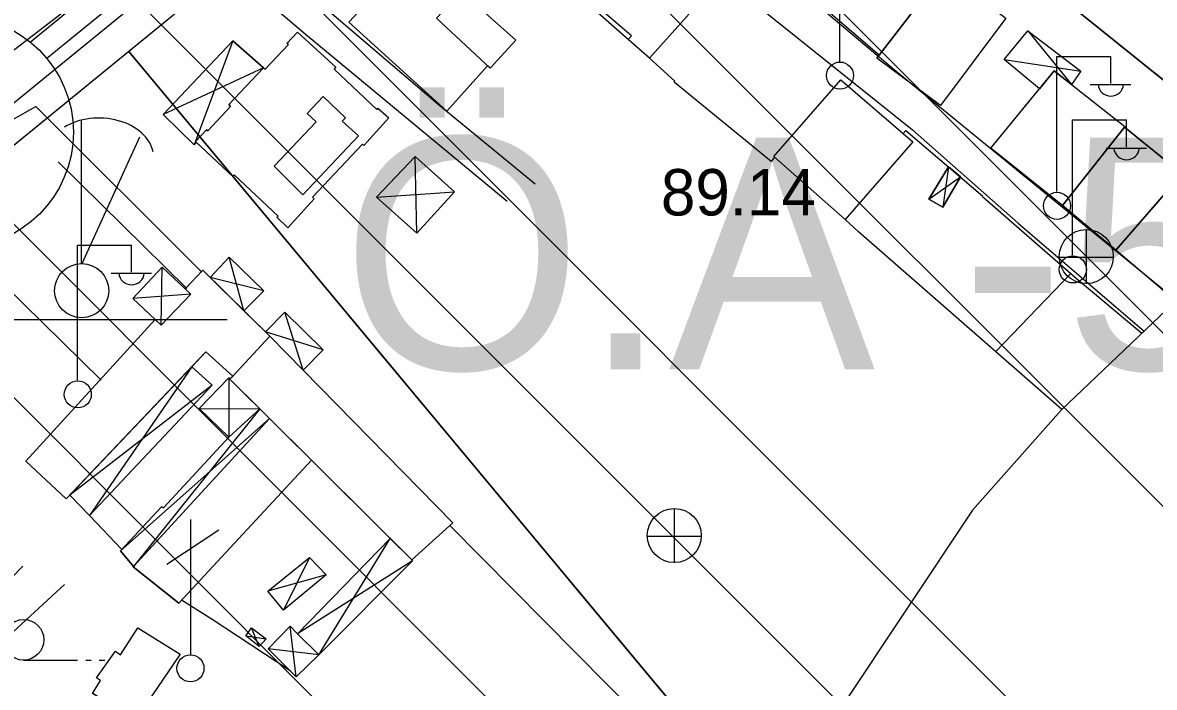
# Model space of a CAD drawing. Extents: x 417995 to 421451, y 4454518 to 4458015.
# Drawn here: x 421013.4 to 421160, y 4457540.2 to 4457626.2 of the extents above; entities that cross this region are included whole.
import ezdxf

# ---------------------------------------------------------------- set-up
doc = ezdxf.new("R2010")
doc.units = 0
for name, color, linetype in [('ADA', 7, 'Continuous'), ('ADAKENARI', 7, 'Continuous'), ('B_Imalat', 7, 'Continuous'), ('B_Kapi', 7, 'Continuous'), ('B_Mesken', 7, 'Continuous'), ('B_Sundurma', 7, 'Continuous'), ('B_Teras', 7, 'Continuous'), ('D_Rayli Nak_Hatti', 7, 'Continuous'), ('IPTAL', 7, 'Continuous'), ('KALDIRIM', 7, 'Continuous'), ('KD_DAIRE', 7, 'Continuous'), ('OA5', 7, 'Continuous'), ('PL_EĞİTİM', 7, 'Continuous'), ('PL_KON_ONE_350', 7, 'Continuous'), ('PL_TİCK', 7, 'Continuous'), ('S_Elektrik_Diregi', 7, 'Continuous'), ('S_Rogar_Kapagi', 7, 'Continuous'), ('S_Tek_Agac', 7, 'Continuous'), ('S_Telefon_Diregi', 7, 'Continuous'), ('S_Vinc_Rayli', 7, 'Continuous'), ('Sinir_Duvar_tek_tarafa_ait', 7, 'Continuous'), ('Sinir_Tel_bir_taraf', 7, 'Continuous'), ('SN_TR_SIVILASMA', 7, 'Continuous'), ('TR_ORTAGELISME', 7, 'Continuous'), ('TR_TİCK', 7, 'Continuous'), ('Y_Kot_Noktasi', 7, 'Continuous'), ('Yol_Sose', 7, 'Continuous')]:
    doc.layers.add(name, color=color, linetype=linetype)

msp = doc.modelspace()

# ---------------------------------------------------------------- linework, layer by layer
at = {"layer": 'ADA'}
for p, q in [((421179.63, 4457603.91), (421088.51, 4457677.16)), ((421027.18, 4457622.45), (421112.53, 4457520.12))]:
    msp.add_line(p, q, dxfattribs=at)
at = {"layer": 'ADAKENARI'}
msp.add_line((421033.76, 4457627.82), (420958.91, 4457566.76), dxfattribs=at)
at = {"layer": 'B_Imalat'}
for points in [[(421034.5, 4457591.77), (421036.77, 4457594.16), (421045.46, 4457585.61), (421040.65, 4457580.47), (421037.18, 4457583.59), (421019.09, 4457564.57), (421013.88, 4457569.46), (421030.62, 4457587.77), (421031.4, 4457587.03), (421035.24, 4457591.08)], [(421037.73, 4457593.22), (421042.09, 4457588.92), (421044.89, 4457586.17), (421045.46, 4457585.61), (421040.65, 4457580.47), (421037.18, 4457583.59), (421035.35, 4457581.66), (421019.54, 4457565.03), (421019.09, 4457564.57), (421013.88, 4457569.46), (421030.62, 4457587.77), (421031.4, 4457587.03), (421035.24, 4457591.08), (421034.5, 4457591.77), (421036.77, 4457594.16)], [(421045.46, 4457585.61), (421069.14, 4457561.49), (421063.85, 4457556.68), (421040.25, 4457580.1), (421040.65, 4457580.47)], [(421049.76, 4457581.23), (421069.14, 4457561.49), (421063.85, 4457556.68), (421061.05, 4457559.45), (421050.83, 4457569.6), (421045.42, 4457574.97), (421044.17, 4457576.21), (421040.25, 4457580.1), (421040.65, 4457580.47), (421045.46, 4457585.61)], [(421045.42, 4457574.97), (421027.77, 4457555.79), (421033.67, 4457551.06), (421050.83, 4457569.6)], [(421050.83, 4457569.6), (421033.67, 4457551.06), (421027.77, 4457555.79), (421027.79, 4457555.81), (421045.42, 4457574.97)]]:
    msp.add_lwpolyline(points, close=True, dxfattribs=at)
at = {"layer": 'B_Kapi'}
for points in [[(421026.28, 4457558.04), (421022.12, 4457562.41)], [(421037.87, 4457549.04), (421034.03, 4457551.45)]]:
    msp.add_lwpolyline(points, dxfattribs=at)
at = {"layer": 'B_Mesken'}
for points in [[(421123.42, 4457636.81), (421124.75, 4457638.48), (421132.56, 4457632.65), (421124.37, 4457621.98), (421116.85, 4457628.43)], [(421123.42, 4457636.81), (421124.75, 4457638.48), (421132.56, 4457632.65), (421124.37, 4457621.98), (421116.85, 4457628.43)], [(421094.65, 4457636.97), (421102.33, 4457630.27), (421094.62, 4457621.62), (421091.87, 4457624.03), (421092.29, 4457624.51), (421087.29, 4457628.76)], [(421094.91, 4457636.74), (421100.39, 4457631.96), (421102.33, 4457630.27), (421094.62, 4457621.62), (421091.87, 4457624.03), (421092.29, 4457624.51), (421087.58, 4457628.51), (421087.29, 4457628.76), (421094.4, 4457636.69), (421094.65, 4457636.97)], [(421073.64, 4457620.61), (421068.36, 4457614.75), (421055.67, 4457626.27), (421064.14, 4457635.32), (421070.07, 4457629.99), (421070.28, 4457630.21), (421077.32, 4457623.95), (421073.97, 4457620.31)], [(421065.25, 4457634.32), (421070.07, 4457629.99), (421070.28, 4457630.21), (421077.32, 4457623.95), (421073.97, 4457620.31), (421073.64, 4457620.61), (421068.36, 4457614.75), (421055.67, 4457626.27), (421064.14, 4457635.32)], [(421132.71, 4457632.84), (421140.75, 4457626.78), (421132.29, 4457615.47), (421124.07, 4457621.58)], [(421124.37, 4457621.98), (421132.56, 4457632.65), (421132.71, 4457632.84), (421140.75, 4457626.78), (421132.29, 4457615.47), (421124.07, 4457621.58)], [(421060.86, 4457613.9), (421057.63, 4457610.28), (421057.44, 4457610.47), (421050.99, 4457603.61), (421051.21, 4457603.38), (421047.78, 4457599.64), (421046.36, 4457601.02), (421046.54, 4457601.17), (421040.85, 4457606.49), (421040.67, 4457606.31), (421035.81, 4457610.82), (421037.26, 4457612.34), (421037.43, 4457612.18), (421040.38, 4457615.35), (421040.13, 4457615.59), (421044.64, 4457620.36), (421044.87, 4457620.19), (421047.86, 4457623.36), (421047.67, 4457623.51), (421049.02, 4457624.98), (421054.01, 4457620.45), (421053.78, 4457620.16), (421059.3, 4457614.96), (421059.45, 4457615.14)], [(421060.86, 4457613.9), (421057.63, 4457610.28), (421057.44, 4457610.47), (421050.99, 4457603.61), (421051.21, 4457603.38), (421047.78, 4457599.64), (421046.36, 4457601.02), (421046.54, 4457601.17), (421040.85, 4457606.49), (421040.67, 4457606.31), (421035.97, 4457610.67), (421035.81, 4457610.82), (421037.26, 4457612.34), (421037.43, 4457612.18), (421040.38, 4457615.35), (421040.13, 4457615.59), (421044.64, 4457620.36), (421044.87, 4457620.19), (421047.86, 4457623.36), (421047.67, 4457623.51), (421049.02, 4457624.98), (421054.01, 4457620.45), (421053.78, 4457620.16), (421059.3, 4457614.96), (421059.45, 4457615.14)], [(421147.02, 4457619.96), (421156.18, 4457612.76), (421148.07, 4457602.52), (421138.8, 4457609.97)], [(421149.27, 4457618.19), (421156.18, 4457612.76), (421156.13, 4457612.69), (421148.07, 4457602.52), (421138.8, 4457609.97), (421145.11, 4457617.64), (421147.02, 4457619.96)], [(421119.41, 4457618.79), (421128.72, 4457610.76), (421119.97, 4457600.74), (421110.71, 4457608.87)], [(421119.41, 4457618.79), (421128.72, 4457610.76), (421119.97, 4457600.74), (421110.71, 4457608.87)], [(421163.59, 4457606.62), (421156.13, 4457612.69), (421148.07, 4457602.52), (421155, 4457596.75)], [(421163.59, 4457606.62), (421155, 4457596.75), (421148.07, 4457602.52), (421156.13, 4457612.69)], [(421163.59, 4457606.62), (421170.68, 4457600.55), (421162.14, 4457590.68), (421155, 4457596.75)], [(421166.17, 4457604.41), (421170.68, 4457600.55), (421162.14, 4457590.68), (421155, 4457596.75), (421163.59, 4457606.62)], [(421033.85, 4457544.48), (421028.04, 4457535.96), (421022.51, 4457539.4), (421023.54, 4457541.07), (421023, 4457541.43), (421025.47, 4457544.86), (421026.12, 4457544.41), (421028.37, 4457547.9)], [(421033.85, 4457544.48), (421028.04, 4457535.96), (421022.65, 4457539.31), (421022.51, 4457539.4), (421023.54, 4457541.07), (421023, 4457541.43), (421025.47, 4457544.86), (421026.12, 4457544.41), (421028.37, 4457547.9)]]:
    msp.add_lwpolyline(points, close=True, dxfattribs=at)
at = {"layer": 'B_Sundurma'}
for p, q in [((421143.59, 4457625.14), (421149.27, 4457618.19)), ((421040.67, 4457623.83), (421035.66, 4457610.38)), ((421044.64, 4457620.36), (421031.63, 4457614.32)), ((421140.55, 4457621.42), (421150.47, 4457619.92)), ((421064.49, 4457598.94), (421064.28, 4457608.89)), ((421133.32, 4457607.56), (421132.59, 4457602.34)), ((421130.78, 4457603.36), (421134.87, 4457606.24)), ((421059.27, 4457603.6), (421069.36, 4457604.32)), ((421042.09, 4457588.92), (421040.19, 4457595.84)), ((421031.4, 4457587.03), (421031.5, 4457594.57)), ((421044.67, 4457591.48), (421037.73, 4457593.22)), ((421035.24, 4457591.08), (421027.73, 4457590.49)), ((421049.76, 4457581.23), (421047.41, 4457588.74)), ((421052.35, 4457583.87), (421044.89, 4457586.17)), ((421035.35, 4457581.66), (421022.12, 4457562.41)), ((421037.98, 4457579.27), (421019.54, 4457565.03)), ((421040.14, 4457580.23), (421040.15, 4457572.54)), ((421045.42, 4457574.97), (421026.12, 4457557.86)), ((421044.17, 4457576.21), (421027.79, 4457555.81)), ((421036.3, 4457576.25), (421044.17, 4457576.21)), ((421051.78, 4457544.39), (421061.05, 4457559.45)), ((421050.6, 4457556.98), (421047.24, 4457550.16)), ((421063.94, 4457556.54), (421049.05, 4457547.12)), ((421052.74, 4457554.73), (421045.18, 4457552.61)), ((421044.09, 4457545.45), (421043.08, 4457547.9)), ((421048.87, 4457541.56), (421048.07, 4457548.08)), ((421042.34, 4457546.86), (421044.96, 4457546.47)), ((421051.78, 4457544.39), (421045.24, 4457545.16))]:
    msp.add_line(p, q, dxfattribs=at)
for points in [[(421145.11, 4457617.64), (421140.55, 4457621.42), (421143.59, 4457625.14), (421150.47, 4457619.92), (421149.27, 4457618.19), (421147.02, 4457619.96)], [(421145.11, 4457617.64), (421140.55, 4457621.42), (421143.59, 4457625.14), (421150.47, 4457619.92), (421149.27, 4457618.19), (421147.02, 4457619.96)], [(421044.64, 4457620.36), (421040.67, 4457623.83), (421031.63, 4457614.32), (421035.66, 4457610.38), (421035.97, 4457610.67), (421035.81, 4457610.82), (421037.26, 4457612.34), (421037.43, 4457612.18), (421040.38, 4457615.35), (421040.13, 4457615.59)], [(421044.64, 4457620.36), (421040.13, 4457615.59), (421040.38, 4457615.35), (421037.43, 4457612.18), (421037.26, 4457612.34), (421035.81, 4457610.82), (421035.97, 4457610.67), (421035.66, 4457610.38), (421031.63, 4457614.32), (421040.67, 4457623.83)], [(421064.49, 4457598.94), (421059.27, 4457603.6), (421064.28, 4457608.89), (421069.36, 4457604.32)], [(421064.49, 4457598.94), (421059.27, 4457603.6), (421064.28, 4457608.89), (421069.36, 4457604.32)], [(421133.32, 4457607.56), (421130.78, 4457603.36), (421132.59, 4457602.34), (421134.87, 4457606.24)], [(421133.32, 4457607.56), (421134.87, 4457606.24), (421132.59, 4457602.34), (421130.78, 4457603.36)], [(421042.09, 4457588.92), (421044.67, 4457591.48), (421040.19, 4457595.84), (421037.73, 4457593.22)], [(421042.09, 4457588.92), (421037.73, 4457593.22), (421040.19, 4457595.84), (421044.67, 4457591.48)], [(421035.24, 4457591.08), (421031.4, 4457587.03), (421027.73, 4457590.49), (421031.5, 4457594.57)], [(421034.5, 4457591.77), (421035.24, 4457591.08), (421031.4, 4457587.03), (421030.62, 4457587.77), (421027.73, 4457590.49), (421031.5, 4457594.57)], [(421049.76, 4457581.23), (421052.35, 4457583.87), (421047.41, 4457588.74), (421044.89, 4457586.17), (421045.46, 4457585.61)], [(421049.76, 4457581.23), (421045.46, 4457585.61), (421044.89, 4457586.17), (421047.41, 4457588.74), (421052.35, 4457583.87)], [(421035.35, 4457581.66), (421037.98, 4457579.27), (421022.12, 4457562.41), (421019.54, 4457565.03)], [(421019.54, 4457565.03), (421035.35, 4457581.66), (421037.98, 4457579.27), (421022.12, 4457562.41)], [(421040.25, 4457580.1), (421040.14, 4457580.23), (421036.3, 4457576.25), (421040.15, 4457572.54), (421044.17, 4457576.21)], [(421040.25, 4457580.1), (421044.17, 4457576.21), (421040.15, 4457572.54), (421036.3, 4457576.25), (421040.14, 4457580.23)], [(421045.42, 4457574.97), (421044.17, 4457576.21), (421040.15, 4457572.54), (421031.67, 4457563.43), (421031.42, 4457563.53), (421026.12, 4457557.86), (421027.79, 4457555.81)], [(421045.42, 4457574.97), (421027.79, 4457555.81), (421026.12, 4457557.86), (421031.42, 4457563.53), (421031.67, 4457563.43), (421040.15, 4457572.54), (421044.17, 4457576.21)], [(421063.85, 4457556.68), (421063.94, 4457556.54), (421051.78, 4457544.39), (421049.05, 4457547.12), (421061.05, 4457559.45)], [(421063.85, 4457556.68), (421063.94, 4457556.54), (421051.78, 4457544.39), (421049.05, 4457547.12), (421061.05, 4457559.45)], [(421050.6, 4457556.98), (421052.74, 4457554.73), (421047.24, 4457550.16), (421045.18, 4457552.61)], [(421050.6, 4457556.98), (421052.74, 4457554.73), (421047.24, 4457550.16), (421045.18, 4457552.61)], [(421044.09, 4457545.45), (421042.34, 4457546.86), (421043.08, 4457547.9), (421044.96, 4457546.47)], [(421044.09, 4457545.45), (421042.34, 4457546.86), (421043.08, 4457547.9), (421044.96, 4457546.47)], [(421051.78, 4457544.39), (421048.87, 4457541.56), (421045.24, 4457545.16), (421048.07, 4457548.08), (421049.05, 4457547.12)], [(421051.78, 4457544.39), (421048.87, 4457541.56), (421045.24, 4457545.16), (421048.07, 4457548.08), (421049.05, 4457547.12)]]:
    msp.add_lwpolyline(points, close=True, dxfattribs=at)
at = {"layer": 'B_Teras'}
for points in [[(421077.32, 4457623.95), (421070.28, 4457630.21), (421067.02, 4457626.76), (421073.97, 4457620.31)], [(421049.74, 4457603.91), (421056.93, 4457611.53), (421054.84, 4457613.44), (421055.24, 4457613.88), (421052.37, 4457616.65), (421050.27, 4457614.46), (421051.45, 4457613.38), (421046, 4457607.64)]]:
    msp.add_lwpolyline(points, close=True, dxfattribs=at)
at = {"layer": 'D_Rayli Nak_Hatti'}
for points in [[(421034.7, 4457591.81), (421018.03, 4457608.18)], [(421023.6, 4457579.95), (421005.98, 4457597.24)]]:
    msp.add_lwpolyline(points, dxfattribs=at)
at = {"layer": 'IPTAL'}
msp.add_line((421072.18, 4457668.63), (420944.65, 4457570.66), dxfattribs=at)
at = {"layer": 'KALDIRIM'}
for p, q in [((421064.11, 4457664.19), (421014.45, 4457623.68)), ((421029.97, 4457632.47), (421016.6, 4457621.56))]:
    msp.add_line(p, q, dxfattribs=at)
at = {"layer": 'KD_DAIRE'}
msp.add_circle((421005.02, 4457612.02), 15, dxfattribs=at)
at = {"layer": 'PL_EĞİTİM'}
msp.add_lwpolyline([(421294.5, 4457693.23), (421260.8, 4457708.4), (421160.55, 4457766.46), (421128.83, 4457727.14), (421088.51, 4457677.16), (421179.63, 4457603.91), (421288.49, 4457547.7), (421293.05, 4457554.22)], dxfattribs=at)
at = {"layer": 'PL_KON_ONE_350'}
for points in [[(421292.98, 4457546.8), (421288.49, 4457547.7), (421179.63, 4457603.91), (421088.51, 4457677.16)], [(421069.8, 4457657.22), (421057.52, 4457647.2), (421033.76, 4457627.82), (421027.18, 4457622.45), (421112.53, 4457520.12), (421239.28, 4457452.18), (421291.85, 4457438.69)]]:
    msp.add_lwpolyline(points, dxfattribs=at)
at = {"layer": 'PL_TİCK'}
msp.add_lwpolyline([(421291.85, 4457438.69), (421239.28, 4457452.18), (421112.53, 4457520.12), (421027.18, 4457622.45), (420958.91, 4457566.76), (420957.65, 4457559.33), (421013.37, 4457468.31)], dxfattribs=at)
at = {"layer": 'S_Elektrik_Diregi'}
for p, q in [((421119.25, 4457621.19), (421119.25, 4457638.69)), ((421147.34, 4457604.33), (421147.34, 4457621.83)), ((421147.34, 4457621.83), (421154.34, 4457621.83)), ((421154.34, 4457618.33), (421154.34, 4457621.83)), ((421151.68, 4457618.19), (421156.93, 4457618.19)), ((421149.39, 4457596.1), (421149.39, 4457613.6)), ((421149.39, 4457613.6), (421156.39, 4457613.6)), ((421156.39, 4457610.1), (421156.39, 4457613.6)), ((421153.73, 4457609.96), (421158.98, 4457609.96)), ((421020.55, 4457579.92), (421020.55, 4457597.42)), ((421020.55, 4457597.42), (421027.55, 4457597.42)), ((421027.55, 4457593.92), (421027.55, 4457597.42)), ((421024.89, 4457593.78), (421030.14, 4457593.78))]:
    msp.add_line(p, q, dxfattribs=at)
for centre in [(421119.28, 4457619.35), (421147.38, 4457602.49), (421149.43, 4457594.26), (421020.59, 4457578.09)]:
    msp.add_circle(centre, 1.75, dxfattribs=at)
for centre in [(421154.35, 4457618.34), (421156.39, 4457610.11), (421027.55, 4457593.93)]:
    msp.add_arc(centre, 1.66, 184.8384, 355.1464, dxfattribs=at)
at = {"layer": 'S_Rogar_Kapagi'}
for p, q in [((421151.22, 4457592.4), (421151.22, 4457599.4)), ((421147.65, 4457595.87), (421154.65, 4457595.87)), ((421097.87, 4457556.3), (421097.87, 4457563.3)), ((421094.3, 4457559.76), (421101.3, 4457559.76))]:
    msp.add_line(p, q, dxfattribs=at)
for centre in [(421151.17, 4457595.93), (421097.82, 4457559.83)]:
    msp.add_circle(centre, 3.5, dxfattribs=at)
at = {"layer": 'S_Tek_Agac'}
for p, q in [((421013.57, 4457543.71), (421020.57, 4457543.71)), ((421021.62, 4457543.71), (421022.32, 4457543.71)), ((421023.37, 4457543.71), (421024.07, 4457543.71))]:
    msp.add_line(p, q, dxfattribs=at)
msp.add_circle((421013.57, 4457546.34), 2.63, dxfattribs=at)
at = {"layer": 'S_Telefon_Diregi'}
for p, q in [((421035.21, 4457544.39), (421035.21, 4457561.89)), ((421032.1, 4457556.11), (421038.85, 4457560.56))]:
    msp.add_line(p, q, dxfattribs=at)
msp.add_circle((421035.18, 4457542.64), 1.75, dxfattribs=at)
at = {"layer": 'S_Vinc_Rayli'}
for p, q in [((421021.08, 4457595.03), (421021.08, 4457613.58)), ((421021.15, 4457595.03), (421028.6, 4457611.41)), ((421004.94, 4457587.79), (421039.94, 4457587.79))]:
    msp.add_line(p, q, dxfattribs=at)
msp.add_circle((421021.09, 4457591.51), 3.5, dxfattribs=at)
msp.add_ellipse((421023.5, 4457608.96), major_axis=(6.89, -0.27), ratio=0.709428, start_param=0.15849, end_param=2.339818, dxfattribs=at)
at = {"layer": 'Sinir_Duvar_tek_tarafa_ait'}
for points in [[(421091.87, 4457624.03), (421087.19, 4457628.13)], [(421110.79, 4457608.81), (421110.38, 4457608.25), (421097.83, 4457618.5), (421097.91, 4457618.62), (421094.62, 4457621.62)], [(421008.99, 4457611.88), (421015.14, 4457615.36)], [(421015.12, 4457615.38), (421036.65, 4457593.89)], [(421127.47, 4457611.84), (421127.81, 4457612.26), (421137.78, 4457603.75)], [(421048.09, 4457542.33), (421037.86, 4457549.04)]]:
    msp.add_lwpolyline(points, dxfattribs=at)
at = {"layer": 'Sinir_Tel_bir_taraf'}
for points in [[(421137.73, 4457603.69), (421149.87, 4457593.14), (421158.38, 4457586)], [(421121.66, 4457599.12), (421119.97, 4457600.74)], [(421148, 4457576.13), (421121.66, 4457599.12)], [(421171.72, 4457598.87), (421162.45, 4457589.88), (421147.92, 4457576.06)], [(421149.18, 4457593.75), (421139.43, 4457583.62)], [(421147.92, 4457576.06), (421136.43, 4457563.11), (421119.42, 4457537.56), (421107.46, 4457521.99), (421089.16, 4457540.51), (421068.75, 4457561.13)]]:
    msp.add_lwpolyline(points, dxfattribs=at)
at = {"layer": 'SN_TR_SIVILASMA'}
for p, q in [((421290.4, 4457299.57), (420809.31, 4457780.66)), ((421290.63, 4457321.79), (420832, 4457780.42)), ((421291.09, 4457366.23), (420877.38, 4457779.94)), ((421291.32, 4457388.45), (420900.07, 4457779.7)), ((421291.79, 4457432.88), (420945.45, 4457779.22)), ((421292.02, 4457455.1), (420968.14, 4457778.98))]:
    msp.add_line(p, q, dxfattribs=at)
at = {"layer": 'TR_ORTAGELISME'}
for points in [[(421292.98, 4457546.8), (421288.49, 4457547.7), (421179.63, 4457603.91), (421088.51, 4457677.16), (421083.69, 4457671.18)], [(421069.8, 4457657.22), (421057.52, 4457647.2), (421033.76, 4457627.82), (421027.18, 4457622.45), (421112.53, 4457520.12), (421239.28, 4457452.18), (421291.85, 4457438.69)]]:
    msp.add_lwpolyline(points, dxfattribs=at)
at = {"layer": 'TR_TİCK'}
msp.add_lwpolyline([(421291.85, 4457438.69), (421239.28, 4457452.18), (421112.53, 4457520.12), (421027.18, 4457622.45), (420958.91, 4457566.76)], dxfattribs=at)
at = {"layer": 'Yol_Sose'}
for points in [[(421077.83, 4457680.64), (421069.79, 4457672.26), (421069.31, 4457671.6), (421069.15, 4457671.24), (421069.11, 4457670.67), (421069.2, 4457670.04), (421069.44, 4457669.27), (421070.34, 4457667.95), (421101.62, 4457640.93), (421126.56, 4457619.9), (421161.24, 4457591.56)], [(421079.82, 4457605.3), (421067.23, 4457615.6), (421039.98, 4457638.92), (421040, 4457639.12), (421053.55, 4457653.18), (421065.03, 4457665.52), (421065.13, 4457665.54), (421078.58, 4457653.84), (421090.41, 4457644), (421107.7, 4457629.1), (421128.66, 4457612.32), (421142.37, 4457600.23), (421158.66, 4457586.28)], [(421013.48, 4457555.87), (420989.05, 4457530.78), (420978.35, 4457521.61), (420976.37, 4457521.62), (420964.09, 4457543.43), (420951.88, 4457565.49), (420951.51, 4457566.46), (420951.42, 4457567.25), (420951.47, 4457567.74), (420951.77, 4457568.28), (420952.11, 4457568.74), (420985.6, 4457599.58), (421007.83, 4457612.18), (421036.93, 4457635.94), (421050.03, 4457624.75), (421076.19, 4457603.08)], [(421070.86, 4457400.36), (421063.28, 4457405.76), (421058.63, 4457409.33), (421046.47, 4457419.13), (421035.44, 4457429.88), (421030.31, 4457435.77), (421027.31, 4457439.35), (421020.35, 4457450.05), (421010.43, 4457465.38), (420995.66, 4457489.61), (420979.19, 4457517.14), (420979.16, 4457517.37), (420979.23, 4457517.61), (420995.51, 4457532.01), (421018.88, 4457553.49)]]:
    msp.add_lwpolyline(points, dxfattribs=at)

# ---------------------------------------------------------------- texts
at = {"layer": 'OA5'}
msp.add_text('Ö.A -5', height=30, dxfattribs=at).set_placement((421054.74, 4457581.32))
at = {"layer": 'Y_Kot_Noktasi'}
msp.add_text('89.14', height=6, dxfattribs=at).set_placement((421096.09, 4457601.25))

doc.saveas('drawing.dxf')
